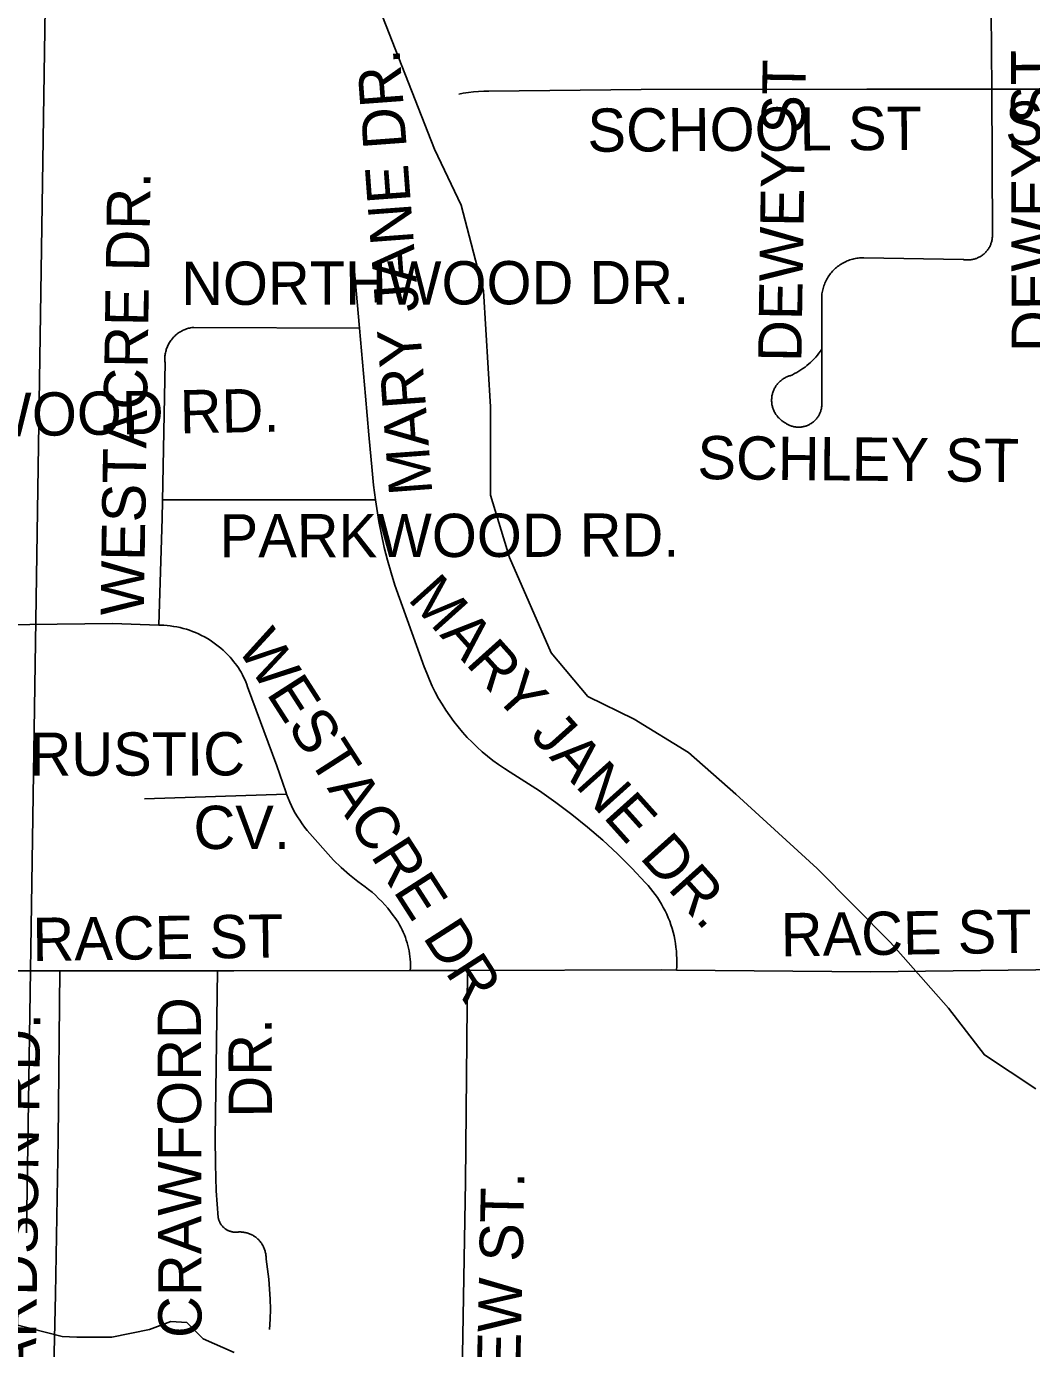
# Model space of a CAD drawing. Extents: x 1670563 to 1761545, y 515755 to 578944.
# Drawn here: x 1709528 to 1711270, y 540938 to 543230 of the extents above; entities that cross this region are included whole.
import ezdxf

# ---------------------------------------------------------------- set-up
doc = ezdxf.new("R2010")
doc.units = 0
for name, color, linetype in [('5_sectionlines', 7, 'Continuous'), ('SHP_LINE', 7, 'Continuous'), ('STREETCL', 7, 'Continuous'), ('STRNAMES', 7, 'Continuous')]:
    doc.layers.add(name, color=color, linetype=linetype)

msp = doc.modelspace()

# ---------------------------------------------------------------- linework, layer by layer
at = {"layer": '5_sectionlines'}
msp.add_lwpolyline([(1709657.5, 552150.8), (1709602.2, 549430.4), (1709574.3, 544171.9), (1709528, 541138.9)], dxfattribs=at)
at = {"layer": 'SHP_LINE'}
for points in [[(1710145, 543247), (1710235, 543017), (1710281, 542920), (1710320, 542771), (1710332, 542570), (1710332, 542417), (1710365, 542309), (1710437, 542144), (1710501, 542068), (1710581, 542029), (1710675, 541971), (1710757, 541899), (1710898, 541770), (1711025, 541642), (1711126, 541528), (1711188, 541447), (1711277, 541388)], [(1709888, 540931), (1709834, 540955), (1709806, 540983), (1709778, 540985), (1709741, 540971), (1709676, 540958), (1709615, 540958), (1709590, 540959), (1709476, 540988)]]:
    msp.add_lwpolyline(points, dxfattribs=at)
at = {"layer": 'STREETCL'}
for points in [[(1711199.4, 543322.2), (1711201, 543120.6)], [(1710277.4, 543112.4), (1710285, 543113.7), (1710293.8, 543115), (1710302.7, 543116.1), (1710311.6, 543116.8), (1710320.5, 543117.3), (1710329.5, 543117.5), (1710593.3, 543120), (1710984.3, 543120.6), (1711201, 543120.6)], [(1711201.1, 543120.6), (1711201.9, 542867.5), (1711201.9, 542866), (1711201.8, 542864.6), (1711201.7, 542863.1), (1711201.5, 542861.6), (1711201.3, 542860.2), (1711201, 542858.7), (1711200.7, 542857.3), (1711200.3, 542855.9), (1711199.9, 542854.5), (1711199.4, 542853.1), (1711198.9, 542851.7), (1711198.3, 542850.4), (1711197.7, 542849), (1711197.1, 542847.7), (1711196.4, 542846.4), (1711195.6, 542845.2), (1711194.8, 542843.9), (1711194, 542842.7), (1711193.1, 542841.5), (1711192.2, 542840.4), (1711191.3, 542839.3), (1711190.3, 542838.2), (1711189.3, 542837.1), (1711188.2, 542836.1), (1711187.1, 542835.1), (1711186, 542834.2), (1711184.8, 542833.3), (1711183.6, 542832.4), (1711182.4, 542831.6), (1711181.2, 542830.8), (1711179.9, 542830.1), (1711178.6, 542829.4), (1711177.3, 542828.8), (1711175.9, 542828.2), (1711174.6, 542827.6), (1711173.2, 542827.1), (1711171.8, 542826.7), (1711170.4, 542826.3), (1711169, 542825.9), (1711167.5, 542825.6), (1711166.1, 542825.4), (1711164.6, 542825.1), (1711163.2, 542825), (1711161.7, 542824.9), (1711160.3, 542824.8), (1711158.8, 542824.8), (1711157.3, 542824.9), (1711155.9, 542825), (1711154.4, 542825.1), (1711152.9, 542825.3), (1711151.5, 542825.5), (1710979, 542828.6), (1710976.6, 542828.6), (1710974.1, 542828.5), (1710971.7, 542828.3), (1710969.3, 542828.1), (1710966.8, 542827.8), (1710964.4, 542827.4), (1710962, 542826.9), (1710959.7, 542826.3), (1710957.3, 542825.6), (1710955, 542824.9), (1710952.7, 542824.1), (1710950.4, 542823.2), (1710948.2, 542822.2), (1710946, 542821.2), (1710943.8, 542820.1), (1710941.7, 542818.9), (1710939.6, 542817.6), (1710937.5, 542816.3), (1710935.5, 542814.9), (1710933.6, 542813.4), (1710931.7, 542811.9), (1710929.9, 542810.3)], [(1711201, 543120.6), (1711288, 543120.6), (1711469.2, 543123.2), (1711774.2, 543125.7), (1711881.8, 543125.7)], [(1710095.8, 542811.4), (1710105.1, 542706.6)], [(1710929.9, 542810.3), (1710928.1, 542808.6), (1710926.3, 542806.9), (1710924.7, 542805.1), (1710923, 542803.3), (1710921.5, 542801.4), (1710920, 542799.5), (1710918.6, 542797.5), (1710917.3, 542795.5), (1710916, 542793.4), (1710914.8, 542791.3), (1710913.6, 542789.1), (1710912.6, 542786.9), (1710911.6, 542784.7), (1710910.7, 542782.4), (1710909.8, 542780.1), (1710909.1, 542777.8), (1710908.4, 542775.5), (1710907.8, 542773.1), (1710907.3, 542770.7), (1710906.9, 542768.3), (1710906.5, 542765.9), (1710906.3, 542763.5), (1710906.3, 542670.7)], [(1709780.3, 542688), (1709781.5, 542689.4), (1709782.8, 542690.9), (1709784.1, 542692.2), (1709785.5, 542693.5), (1709787, 542694.8), (1709788.4, 542696), (1709789.9, 542697.2), (1709791.5, 542698.3), (1709793.1, 542699.4), (1709794.7, 542700.4), (1709796.4, 542701.3), (1709798.1, 542702.2), (1709799.8, 542703.1), (1709801.5, 542703.8), (1709803.3, 542704.5), (1709805.1, 542705.2), (1709806.9, 542705.8), (1709808.8, 542706.3), (1709810.6, 542706.7), (1709812.5, 542707.1), (1709814.4, 542707.5), (1709816.3, 542707.7), (1709818.2, 542707.9), (1710105.1, 542706.6)], [(1710105.1, 542706.6), (1710115.5, 542588.8), (1710121.2, 542521.7), (1710126.9, 542460.1), (1710129.5, 542434.5), (1710132.8, 542409)], [(1709757.3, 542191.9), (1709763.3, 542377.3), (1709768.1, 542646.9), (1709768, 542648.8), (1709767.8, 542650.7), (1709767.8, 542652.6), (1709767.8, 542654.6), (1709767.9, 542656.5), (1709768, 542658.4), (1709768.3, 542660.3), (1709768.5, 542662.2), (1709768.9, 542664), (1709769.3, 542665.9), (1709769.8, 542667.8), (1709770.3, 542669.6), (1709770.9, 542671.4), (1709771.6, 542673.2), (1709772.3, 542675), (1709773.1, 542676.7), (1709774, 542678.4), (1709774.9, 542680.1), (1709775.9, 542681.8), (1709776.9, 542683.4), (1709778, 542685), (1709779.1, 542686.5), (1709780.3, 542688)], [(1710906.3, 542670.7), (1710906.3, 542575.4), (1710906.3, 542573.9), (1710906.2, 542572.6), (1710906.1, 542571.2), (1710905.9, 542569.8), (1710905.7, 542568.4), (1710905.4, 542567), (1710905.1, 542565.6), (1710904.7, 542564.3), (1710904.3, 542562.9), (1710903.9, 542561.6), (1710903.4, 542560.3), (1710902.8, 542559), (1710902.2, 542557.7), (1710901.6, 542556.5), (1710900.9, 542555.3), (1710900.2, 542554.1), (1710899.4, 542552.9), (1710898.6, 542551.7), (1710897.8, 542550.6), (1710896.9, 542549.5), (1710896, 542548.4), (1710895, 542547.4), (1710894.1, 542546.4), (1710893, 542545.5), (1710892, 542544.5), (1710890.9, 542543.7), (1710889.8, 542542.8), (1710888.6, 542542), (1710887.5, 542541.2), (1710886.3, 542540.5), (1710885, 542539.8), (1710883.8, 542539.2), (1710882.5, 542538.6), (1710881.2, 542538), (1710879.9, 542537.5), (1710878.6, 542537), (1710877.3, 542536.6), (1710875.9, 542536.3), (1710874.5, 542535.9), (1710873.2, 542535.7), (1710871.8, 542535.4), (1710870.4, 542535.2), (1710869, 542535.1), (1710867.6, 542535), (1710866.2, 542535), (1710864.8, 542535), (1710863.4, 542535.1), (1710862, 542535.2), (1710860.6, 542535.4), (1710859.2, 542535.6), (1710857.8, 542535.8), (1710856.5, 542536.1), (1710855.1, 542536.5), (1710853.8, 542536.9), (1710852.4, 542537.3), (1710851.1, 542537.8), (1710849.8, 542538.3), (1710848.6, 542538.9), (1710847.3, 542539.6), (1710846.1, 542540.2), (1710844.9, 542540.9), (1710843.7, 542541.7), (1710842.5, 542542.5), (1710841.4, 542543.3), (1710840.1, 542544.1), (1710838.8, 542544.9), (1710837.5, 542545.8), (1710836.3, 542546.8), (1710835.1, 542547.7), (1710833.9, 542548.7), (1710832.8, 542549.8), (1710831.7, 542550.9), (1710830.6, 542552), (1710829.6, 542553.2), (1710828.6, 542554.4), (1710827.7, 542555.6), (1710826.8, 542556.9), (1710826, 542558.2), (1710825.2, 542559.5), (1710824.4, 542560.9), (1710823.7, 542562.2), (1710823.1, 542563.6), (1710822.5, 542565.1), (1710821.9, 542566.5), (1710821.4, 542568), (1710821, 542569.4), (1710820.6, 542570.9), (1710820.2, 542572.4), (1710819.9, 542573.9), (1710819.7, 542575.5), (1710819.5, 542577), (1710819.4, 542578.5), (1710819.3, 542580.1), (1710819.3, 542581.6), (1710819.3, 542583.2), (1710819.4, 542584.7), (1710819.5, 542586.3), (1710819.7, 542587.8), (1710819.9, 542589.3), (1710820.2, 542590.8), (1710820.6, 542592.3), (1710821, 542593.8), (1710821.4, 542595.3), (1710821.9, 542596.8), (1710822.5, 542598.2), (1710823.1, 542599.6), (1710823.7, 542601), (1710824.4, 542602.4), (1710825.2, 542603.8), (1710826, 542605.1), (1710826.8, 542606.4), (1710827.7, 542607.7), (1710828.6, 542608.9), (1710829.6, 542610.1), (1710830.6, 542611.3), (1710831.7, 542612.4), (1710832.8, 542613.5), (1710833.9, 542614.5), (1710835.1, 542615.5), (1710836.3, 542616.5), (1710837.5, 542617.4), (1710838.8, 542618.3), (1710840.1, 542619.2), (1710841.4, 542620), (1710842.7, 542620.7), (1710844.1, 542621.4), (1710845.5, 542622.1), (1710846.9, 542622.7), (1710848.4, 542623.2), (1710849.8, 542623.7), (1710851.3, 542624.2), (1710855.2, 542625.9), (1710859, 542627.8), (1710862.8, 542629.9), (1710866.5, 542632), (1710870.1, 542634.3), (1710873.6, 542636.7), (1710877.1, 542639.2), (1710880.4, 542641.8), (1710883.7, 542644.5), (1710886.9, 542647.3), (1710890, 542650.3), (1710893, 542653.3), (1710895.8, 542656.5), (1710898.6, 542659.7), (1710901.3, 542663), (1710903.8, 542666.5), (1710906.3, 542670)], [(1709763.8, 542409), (1710132.8, 542409)], [(1710132.8, 542409), (1710138.8, 542371.4), (1710143, 542349), (1710148, 542326.7), (1710153.5, 542304.6), (1710159.7, 542282.7), (1710166.6, 542260.9), (1710217.4, 542119.7), (1710221.6, 542108.4), (1710226.2, 542097.3), (1710231.1, 542086.4), (1710236.5, 542075.6), (1710242.2, 542065), (1710248.2, 542054.7), (1710254.6, 542044.5), (1710261.4, 542034.6), (1710268.5, 542024.9), (1710275.9, 542015.5), (1710283.7, 542006.3), (1710291.8, 541997.4), (1710300.1, 541988.8), (1710308.8, 541980.4), (1710317.7, 541972.4), (1710326.9, 541964.7), (1710336.4, 541957.3), (1710346.1, 541950.3), (1710356.1, 541943.5), (1710366.3, 541937.2), (1710417, 541904.5), (1710445.5, 541884.5), (1710473.3, 541863.6), (1710500.4, 541841.7), (1710526.6, 541819), (1710552.1, 541795.3), (1710576.8, 541770.8), (1710600.6, 541745.4), (1710605.1, 541740.5), (1710609.4, 541735.5), (1710613.6, 541730.4), (1710617.5, 541725.1), (1710621.3, 541719.7), (1710625, 541714.1), (1710628.4, 541708.5), (1710631.6, 541702.7), (1710634.7, 541696.8), (1710637.5, 541690.8), (1710640.1, 541684.8), (1710642.6, 541678.6), (1710644.8, 541672.4), (1710646.8, 541666.1), (1710648.6, 541659.7), (1710650.1, 541653.3), (1710651.5, 541646.8), (1710652.6, 541640.3), (1710653.5, 541633.7), (1710654.2, 541627.1), (1710654.7, 541620.5), (1710655, 541613.9), (1710655, 541607.3), (1710654.8, 541600.7), (1710654.4, 541594.1)], [(1709437.3, 542191.9), (1709677.3, 542194.5), (1709757.3, 542191.9)], [(1709757.3, 542191.9), (1709765.9, 542191.6), (1709771.6, 542191.2), (1709777.3, 542190.6), (1709782.9, 542189.8), (1709788.6, 542188.8), (1709794.1, 542187.7), (1709799.7, 542186.3), (1709805.1, 542184.7), (1709810.6, 542183), (1709815.9, 542181), (1709821.2, 542178.9), (1709826.4, 542176.6), (1709831.6, 542174.2), (1709836.6, 542171.5), (1709841.6, 542168.7), (1709846.4, 542165.7), (1709851.2, 542162.5), (1709855.8, 542159.2), (1709860.3, 542155.7), (1709864.7, 542152.1), (1709869, 542148.3), (1709873.1, 542144.4), (1709877.1, 542140.3), (1709881, 542136.1), (1709884.1, 542132.7), (1709887, 542129.1), (1709889.9, 542125.5), (1709892.6, 542121.8), (1709895.2, 542118), (1709897.7, 542114.1), (1709900, 542110.1), (1709902.2, 542106), (1709904.3, 542101.9), (1709906.2, 542097.7), (1709908, 542093.4), (1709909.6, 542089.1), (1709911, 542084.7), (1709962, 541948.2), (1709977.4, 541902.7), (1709978.7, 541898.8)], [(1709978.7, 541898.8), (1709732.3, 541890.8)], [(1709978.7, 541898.8), (1709981.3, 541892), (1709984.1, 541885.3), (1709987.2, 541878.8), (1709990.4, 541872.3), (1709993.9, 541866), (1709997.6, 541859.7), (1710001.5, 541853.6), (1710005.6, 541847.7), (1710009.9, 541841.9), (1710014.4, 541836.2), (1710060.1, 541784.4), (1710073.6, 541771.7), (1710087.6, 541759.4), (1710102, 541747.6), (1710108.4, 541743.2), (1710114.7, 541738.6), (1710120.8, 541733.8), (1710126.8, 541728.9), (1710132.6, 541723.7), (1710138.2, 541718.3), (1710143.7, 541712.8), (1710149, 541707), (1710154.1, 541701.2), (1710159, 541695.1), (1710163.6, 541688.9), (1710166.5, 541685), (1710169.3, 541681), (1710171.9, 541676.9), (1710174.4, 541672.7), (1710176.8, 541668.5), (1710178.9, 541664.1), (1710181, 541659.7), (1710182.9, 541655.2), (1710184.6, 541650.7), (1710186.2, 541646.1), (1710187.7, 541641.5), (1710188.9, 541636.8), (1710190.1, 541632), (1710191, 541627.3), (1710191.8, 541622.5), (1710192.4, 541617.7), (1710192.9, 541612.8), (1710193.2, 541608), (1710193.3, 541603.1), (1710193.3, 541598.3), (1710193.1, 541593.4)], [(1710654.4, 541594.1), (1710990.5, 541591.3), (1711372.3, 541595.8), (1711431.7, 541595.9)], [(1709432.4, 541592.8), (1709585.7, 541592.8)], [(1709585.7, 541592.8), (1709582.7, 541300.6), (1709578.1, 541032.4), (1709573.2, 540803)], [(1709585.7, 541592.8), (1709859.3, 541592.8)], [(1709859.3, 541592.8), (1709855.2, 541303.4), (1709855.3, 541257.4), (1709857, 541211.4), (1709860.2, 541165.4), (1709860.4, 541164.4), (1709860.6, 541163.3), (1709860.9, 541162.3), (1709861.2, 541161.2), (1709861.5, 541160.2), (1709861.9, 541159.2), (1709862.3, 541158.2), (1709862.8, 541157.2), (1709863.3, 541156.3), (1709863.8, 541155.3), (1709864.3, 541154.4), (1709864.9, 541153.5), (1709865.5, 541152.6), (1709866.2, 541151.7), (1709866.9, 541150.9), (1709867.6, 541150.1), (1709868.3, 541149.3), (1709869.1, 541148.5), (1709869.8, 541147.8), (1709870.7, 541147.1), (1709871.5, 541146.4), (1709872.3, 541145.7), (1709873.2, 541145.1), (1709874.1, 541144.5), (1709875.1, 541144), (1709876, 541143.4), (1709877, 541142.9), (1709877.9, 541142.5), (1709878.9, 541142), (1709879.9, 541141.7), (1709880.9, 541141.3), (1709882, 541141), (1709883, 541140.7), (1709884.1, 541140.4), (1709885.1, 541140.2), (1709886.2, 541140.1), (1709887.3, 541139.9), (1709888.3, 541139.8), (1709889.4, 541139.8), (1709890.5, 541139.7), (1709891.6, 541139.7), (1709893.1, 541139.9), (1709894.7, 541140.1), (1709896.2, 541140.2), (1709897.8, 541140.2), (1709899.3, 541140.2), (1709900.9, 541140.1), (1709902.4, 541140), (1709904, 541139.8), (1709905.5, 541139.5), (1709907.1, 541139.3), (1709908.6, 541138.9), (1709910.1, 541138.5), (1709911.6, 541138.1), (1709913, 541137.6), (1709914.5, 541137), (1709915.9, 541136.4), (1709917.4, 541135.8), (1709918.8, 541135.1), (1709920.1, 541134.4), (1709921.5, 541133.6), (1709922.8, 541132.8), (1709924.1, 541131.9), (1709925.3, 541131), (1709926.5, 541130), (1709927.7, 541129), (1709928.9, 541127.9), (1709930, 541126.9), (1709931.1, 541125.7), (1709932.1, 541124.6), (1709933.1, 541123.4), (1709934.1, 541122.2), (1709935, 541120.9), (1709935.9, 541119.6), (1709936.7, 541118.3), (1709937.5, 541116.9), (1709938.2, 541115.6), (1709938.9, 541114.2), (1709939.5, 541112.7), (1709940.1, 541111.3), (1709940.6, 541109.8), (1709941.1, 541108.4), (1709941.6, 541106.9), (1709941.9, 541105.4), (1709942.3, 541103.8), (1709942.6, 541102.3), (1709942.8, 541100.8), (1709943, 541099.2), (1709943.1, 541097.7), (1709943.1, 541096.1), (1709943.2, 541094.6), (1709943.1, 541093), (1709945.8, 541075.8), (1709947.9, 541058.4), (1709949.4, 541041.1), (1709950.3, 541023.6), (1709950.6, 541006.2), (1709950.3, 540988.8), (1709949.4, 540971.3)], [(1709859.3, 541592.8), (1709887.2, 541592.8), (1710193.1, 541593.4)], [(1710193.1, 541593.4), (1710292.5, 541593.6)], [(1710292.5, 541593.6), (1710289, 541227.2), (1710281.4, 540794.2), (1710273, 540394.7)], [(1710292.5, 541593.6), (1710629, 541594.3), (1710654.4, 541594.1)]]:
    msp.add_lwpolyline(points, dxfattribs=at)

# ---------------------------------------------------------------- texts
at = {"layer": 'STRNAMES'}
for s, rotation, p in [('DEWEY ST.', 90.118, (1711310.2, 542665.3)), ('MARY JANE DR.', 94.2423, (1710231.5, 542419.7)), ('DEWEY ST', 89.118, (1710870.8, 542647.6)), ('SCHOOL ST', 0.3397, (1710500.3, 543012.2)), ('SCHOOL ST', 0.3397, (1711224.1, 543024.1)), ('WESTACRE DR.', 89.118, (1709731.3, 542208.1)), ('NORTHWOOD DR.', 0.118, (1709796.1, 542746.7)), ('PARKWOOD RD.', 1, (1709170.3, 542513.3)), ('SCHLEY ST', 359.4489, (1710690.4, 542445)), ('PARKWOOD RD.', 0.118, (1709862.7, 542309.1)), ('MARY JANE DR.', 311.9119, (1710187, 542236.6)), ('WESTACRE DR', 302.6987, (1709891.5, 542153.2)), ('RUSTIC ', 0.118, (1709533.4, 541930.7)), ('CV.', 0.118, (1709817.5, 541803.8)), ('RACE ST', 0.825, (1709538.9, 541609.7)), ('RACE ST', 0.825, (1710835.6, 541617.8)), ('CRAWFORD ', 90.1343, (1709831.5, 540956.6)), ('RICHARDSON RD.', 89.251, (1709540.8, 540644.7)), ('DR.', 90.1343, (1709953.3, 541338.5)), ('CURTVIEW ST.', 88.7716, (1710375.6, 540525.4))]:
    msp.add_text(s, height=75, rotation=rotation, dxfattribs=at).set_placement(p)

doc.saveas('drawing.dxf')
